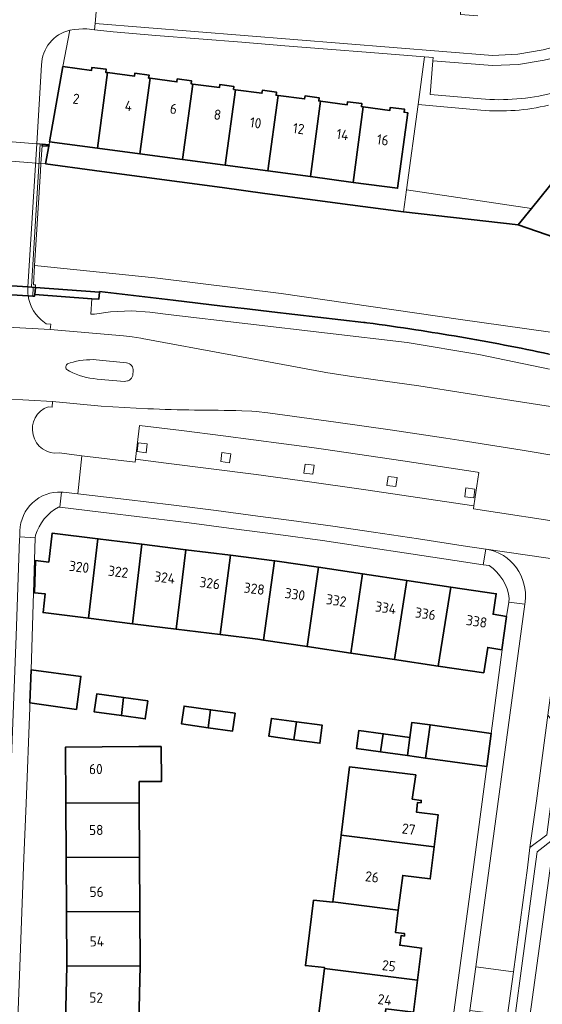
# Model space of a CAD drawing. Extents: x 150256 to 156914, y 461459 to 469481.
# Tile 605 of 656: x 154075 to 154144, y 468398 to 468528. Entities that reach past the tile are written whole.
import ezdxf
from ezdxf.enums import TextEntityAlignment as Align

# ---------------------------------------------------------------- set-up
doc = ezdxf.new("R2010")
doc.units = 0
doc.header["$LTSCALE"] = 0.75
for name, color, linetype, lineweight in [('B-RO-GK-BESCHOEIING-G', 251, 'GK-BESCHOEIING', 35), ('B-RO-GK-KADEMUUR-GV', 251, 'CONTINUOUS', 35), ('B-RO-GR-BEPLANTING_CULTUUR_BODEMBEDEKKER-GV', 251, 'CONTINUOUS', 18), ('B-RO-GR-GROENVOORZIENING-GV', 251, 'CONTINUOUS', 18), ('B-RO-IE-TERREINAFSCHEIDING_KUNSTMATIG_MUUR-GV', 251, 'CONTINUOUS', 18), ('B-RO-KW-KUNSTWERK_DEK-GV', 6, 'CONTINUOUS', 18), ('B-RO-OG-BEBOUWING-GV', 6, 'CONTINUOUS', 35), ('B-RO-OG-BEBOUWING-T18', 1, 'CONTINUOUS', 18), ('B-RO-OG-TERREIN_CULTUURSCHEIDING-GV', 251, 'CONTINUOUS', 18), ('B-RO-OG-WATER_SLOOT-GV', 251, 'CONTINUOUS', 18), ('B-RO-VH-VERHARDING_ASFALT-GV', 251, 'CONTINUOUS', 18), ('B-RO-VH-VERHARDING_BETONSTRAATSTEEN-GV', 251, 'CONTINUOUS', 18), ('B-RO-VH-VERHARDING_GRASBETONSTEEN-GV', 251, 'CONTINUOUS', 18), ('B-RO-VH-VERHARDING_TEGEL-GV', 251, 'CONTINUOUS', 18)]:
    doc.layers.add(name, color=color, linetype=linetype, lineweight=lineweight)
doc.styles.add('NLCS-ISO-M200-T18', font='NLCS-ISO.ttf', dxfattribs={"height": 360})
doc.linetypes.add('GK-BESCHOEIING', pattern='A,30,-5,[1,NLCS.SHX,S=1,R=0,X=0,Y=0],-5', length=40)

msp = doc.modelspace()

# ---------------------------------------------------------------- linework, layer by layer
at = {"layer": 'B-RO-GK-BESCHOEIING-G'}
for points in [[(154078.475, 468509.358), (154078.892, 468511.715)], [(154078.475, 468509.358), (154078.892, 468511.715)], [(154096.237, 468506.976), (154090.588, 468507.734), (154084.941, 468508.491), (154078.475, 468509.358)], [(154096.237, 468506.976), (154090.588, 468507.734), (154084.941, 468508.491), (154078.475, 468509.358)], [(154101.886, 468506.219), (154096.237, 468506.976)], [(154101.886, 468506.219), (154096.237, 468506.976)], [(154107.535, 468505.462), (154101.886, 468506.219)], [(154107.535, 468505.462), (154101.886, 468506.219)], [(154125.928, 468502.997), (154118.833, 468503.948), (154113.184, 468504.705), (154107.535, 468505.462)], [(154125.928, 468502.997), (154118.833, 468503.948), (154113.184, 468504.705), (154107.535, 468505.462)], [(154141.12, 468501.302), (154125.928, 468502.997)], [(154141.12, 468501.302), (154125.928, 468502.997)], [(154095.371, 468491.291), (154085.606, 468492.434)], [(154095.371, 468491.291), (154085.606, 468492.434)], [(154095.371, 468491.291), (154098.639, 468490.907), (154101.908, 468490.524)], [(154095.371, 468491.291), (154098.639, 468490.907), (154101.908, 468490.524)], [(154101.908, 468490.524), (154105.176, 468490.142), (154108.445, 468489.761)], [(154101.908, 468490.524), (154105.176, 468490.142), (154108.445, 468489.761)], [(154108.445, 468489.761), (154114.545, 468489.056), (154120.645, 468488.353)], [(154108.445, 468489.761), (154114.545, 468489.056), (154120.645, 468488.353)]]:
    msp.add_lwpolyline(points, dxfattribs=at)
for points in [[(154121.071, 468488.3, 0.0069349), (154120.645, 468488.353)], [(154121.071, 468488.3, 0.0069349), (154120.645, 468488.353)], [(154127.553, 468487.376, 0.0046222), (154121.071, 468488.3)], [(154127.553, 468487.376, 0.0046222), (154121.071, 468488.3)], [(154133.376, 468486.435, 0.004654), (154127.553, 468487.376)], [(154133.376, 468486.435, 0.004654), (154127.553, 468487.376)], [(154139.308, 468485.356, 0.0052366), (154133.376, 468486.435)], [(154139.308, 468485.356, 0.0052366), (154133.376, 468486.435)], [(154145.219, 468484.162, 0.0051062), (154139.308, 468485.356)], [(154145.219, 468484.162, 0.0051062), (154139.308, 468485.356)]]:
    msp.add_lwpolyline(points, format="xyb", dxfattribs=at)
at = {"layer": 'B-RO-GK-KADEMUUR-GV'}
for points in [[(154078.927, 468511.912), (154078.013, 468511.983), (154078, 468511.762), (154078.892, 468511.715)], [(154078.927, 468511.912), (154078.013, 468511.983), (154078, 468511.762), (154078.892, 468511.715)], [(154077.038, 468492.041), (154077.113, 468492.985), (154076.12, 468493.054), (154071.168, 468493.397), (154069.68, 468493.5), (154069.172, 468493.535), (154069.104, 468492.537), (154069.09, 468492.307), (154069.354, 468492.292), (154070.953, 468492.199), (154076.158, 468491.897), (154076.762, 468491.851), (154077.021, 468491.832)], [(154077.038, 468492.041), (154077.113, 468492.985), (154076.12, 468493.054), (154071.168, 468493.397), (154069.68, 468493.5), (154069.172, 468493.535), (154069.104, 468492.537), (154069.09, 468492.307), (154069.354, 468492.292), (154070.953, 468492.199), (154076.158, 468491.897), (154076.762, 468491.851), (154077.021, 468491.832)], [(154084.584, 468491.487), (154085.525, 468491.418), (154085.601, 468492.37), (154077.113, 468492.985), (154077.038, 468492.041)], [(154084.584, 468491.487), (154085.525, 468491.418), (154085.601, 468492.37), (154077.113, 468492.985), (154077.038, 468492.041)]]:
    msp.add_lwpolyline(points, close=True, dxfattribs=at)
at = {"layer": 'B-RO-GR-BEPLANTING_CULTUUR_BODEMBEDEKKER-GV'}
msp.add_lwpolyline([(154077.942, 468522.483), (154077.297, 468512.039), (154077.747, 468512.004), (154078.013, 468511.983), (154078.927, 468511.912), (154078.998, 468512.312), (154080.76, 468522.257), (154081.679, 468527.09)], dxfattribs=at)
msp.add_lwpolyline([(154081.679, 468527.09, 0.3422845), (154077.942, 468522.483)], format="xyb", dxfattribs=at)
at = {"layer": 'B-RO-GR-GROENVOORZIENING-GV'}
for points in [[(154090.766, 468472.407), (154090.605, 468471.218), (154091.794, 468471.056), (154091.955, 468472.245)], [(154090.766, 468472.407), (154090.605, 468471.218), (154091.794, 468471.056), (154091.955, 468472.245)], [(154101.846, 468471.107), (154101.685, 468469.918), (154102.874, 468469.756), (154103.035, 468470.945)], [(154101.846, 468471.107), (154101.685, 468469.918), (154102.874, 468469.756), (154103.035, 468470.945)], [(154112.876, 468469.568), (154112.714, 468468.379), (154113.903, 468468.217), (154114.065, 468469.406)], [(154112.876, 468469.568), (154112.714, 468468.379), (154113.903, 468468.217), (154114.065, 468469.406)], [(154123.887, 468467.934), (154123.725, 468466.744), (154124.914, 468466.583), (154125.076, 468467.772)], [(154123.887, 468467.934), (154123.725, 468466.744), (154124.914, 468466.583), (154125.076, 468467.772)], [(154134.206, 468466.43), (154134.044, 468465.241), (154135.233, 468465.079), (154135.395, 468466.268)], [(154134.206, 468466.43), (154134.044, 468465.241), (154135.233, 468465.079), (154135.395, 468466.268)]]:
    msp.add_lwpolyline(points, close=True, dxfattribs=at)
at = {"layer": 'B-RO-IE-TERREINAFSCHEIDING_KUNSTMATIG_MUUR-GV'}
msp.add_lwpolyline([(154077.021, 468491.832), (154077.038, 468492.041), (154077.113, 468492.985), (154077.14, 468493.324), (154076.864, 468493.344), (154077.021, 468495.894), (154077.275, 468500), (154077.796, 468508.416), (154077.856, 468509.407), (154078, 468511.762), (154078.013, 468511.983), (154077.747, 468512.004), (154076.618, 468493.054), (154076.834, 468493.021), (154076.762, 468491.851)], close=True, dxfattribs=at)
msp.add_lwpolyline([(154077.021, 468491.832), (154077.038, 468492.041), (154077.113, 468492.985), (154077.14, 468493.324), (154076.864, 468493.344), (154077.021, 468495.894), (154077.275, 468500), (154077.796, 468508.416), (154077.856, 468509.407), (154078, 468511.762), (154078.013, 468511.983), (154077.747, 468512.004), (154076.618, 468493.054), (154076.834, 468493.021), (154076.762, 468491.851)], close=True, dxfattribs=at)
at = {"layer": 'B-RO-KW-KUNSTWERK_DEK-GV'}
msp.add_lwpolyline([(154070.953, 468492.199), (154076.158, 468491.897), (154076.762, 468491.851), (154077.021, 468491.832), (154077.038, 468492.041), (154077.113, 468492.985), (154077.14, 468493.324), (154076.864, 468493.344), (154077.021, 468495.894), (154077.275, 468500), (154077.796, 468508.416), (154077.856, 468509.407), (154078, 468511.762), (154078.013, 468511.983), (154077.747, 468512.004), (154077.297, 468512.039), (154072.343, 468512.428)], dxfattribs=at)
msp.add_lwpolyline([(154070.953, 468492.199), (154076.158, 468491.897), (154076.762, 468491.851), (154077.021, 468491.832), (154077.038, 468492.041), (154077.113, 468492.985), (154077.14, 468493.324), (154076.864, 468493.344), (154077.021, 468495.894), (154077.275, 468500), (154077.796, 468508.416), (154077.856, 468509.407), (154078, 468511.762), (154078.013, 468511.983), (154077.747, 468512.004), (154077.297, 468512.039), (154072.343, 468512.428)], dxfattribs=at)
at = {"layer": 'B-RO-OG-BEBOUWING-GV'}
for points in [[(154086.687, 468521.471), (154086.455, 468521.502), (154086.505, 468521.903), (154084.623, 468522.152), (154084.572, 468521.754), (154080.76, 468522.257), (154078.998, 468512.312), (154085.341, 468511.462)], [(154090.988, 468510.706), (154092.336, 468520.714), (154092.133, 468520.741), (154092.183, 468521.147), (154090.298, 468521.394), (154090.25, 468520.993), (154086.687, 468521.471), (154085.341, 468511.462)], [(154096.637, 468509.949), (154097.985, 468519.957), (154097.762, 468519.987), (154097.815, 468520.381), (154095.929, 468520.64), (154095.879, 468520.239), (154092.336, 468520.714), (154090.988, 468510.706)], [(154097.985, 468519.957), (154096.637, 468509.949), (154102.286, 468509.192), (154103.634, 468519.2), (154103.39, 468519.233), (154103.447, 468519.625), (154101.564, 468519.881), (154101.507, 468519.485)], [(154103.634, 468519.2), (154102.286, 468509.192), (154107.936, 468508.435), (154109.284, 468518.443), (154109.039, 468518.476), (154109.097, 468518.867), (154107.213, 468519.124), (154107.156, 468518.728)], [(154113.585, 468507.678), (154114.933, 468517.686), (154114.687, 468517.719), (154114.753, 468518.117), (154112.866, 468518.369), (154112.804, 468517.971), (154109.284, 468518.443), (154107.936, 468508.435)], [(154120.582, 468516.928), (154120.345, 468516.96), (154120.407, 468517.359), (154118.515, 468517.608), (154118.453, 468517.214), (154114.933, 468517.686), (154113.585, 468507.678), (154119.234, 468506.921)], [(154142.876, 468503.472), (154141.12, 468501.302), (154144.832, 468500), (154150.982, 468497.843), (154159.114, 468496.267), (154160.439, 468500), (154163.677, 468509.127), (154163.27, 468509.269), (154163.253, 468509.218), (154157.744, 468511.033), (154158.368, 468512.222), (154158.601, 468512.155), (154159.145, 468513.218), (154154.075, 468517.315)], [(154120.582, 468516.928), (154119.234, 468506.921), (154125.14, 468506.13), (154126.489, 468516.137), (154125.994, 468516.203), (154126.058, 468516.604), (154124.173, 468516.855), (154124.111, 468516.456)], [(154084.174, 468449.136), (154085.398, 468459.665), (154079.345, 468460.418), (154078.899, 468456.572), (154077.126, 468456.774), (154077, 468452.518), (154078.421, 468452.358), (154078.142, 468449.887)], [(154084.174, 468449.136), (154085.398, 468459.665), (154079.345, 468460.418), (154078.899, 468456.572), (154077.126, 468456.774), (154077, 468452.518), (154078.421, 468452.358), (154078.142, 468449.887)], [(154091.253, 468458.936), (154085.398, 468459.665), (154084.174, 468449.136), (154089.989, 468448.412)], [(154091.253, 468458.936), (154085.398, 468459.665), (154084.174, 468449.136), (154089.989, 468448.412)], [(154095.792, 468447.689), (154097.086, 468458.21), (154091.253, 468458.936), (154089.989, 468448.412)], [(154095.792, 468447.689), (154097.086, 468458.21), (154091.253, 468458.936), (154089.989, 468448.412)], [(154097.086, 468458.21), (154095.792, 468447.689), (154101.619, 468446.963), (154102.973, 468457.478)], [(154097.086, 468458.21), (154095.792, 468447.689), (154101.619, 468446.963), (154102.973, 468457.478)], [(154102.973, 468457.478), (154101.619, 468446.963), (154106.598, 468446.343), (154107.351, 468446.231), (154108.827, 468456.749)], [(154102.973, 468457.478), (154101.619, 468446.963), (154106.598, 468446.343), (154107.351, 468446.231), (154108.827, 468456.749)], [(154114.653, 468455.889), (154109.183, 468456.705), (154108.827, 468456.749), (154107.351, 468446.231), (154113.147, 468445.372)], [(154114.653, 468455.889), (154109.183, 468456.705), (154108.827, 468456.749), (154107.351, 468446.231), (154113.147, 468445.372)], [(154114.653, 468455.889), (154113.147, 468445.372), (154118.945, 468444.512), (154120.499, 468455.017)], [(154114.653, 468455.889), (154113.147, 468445.372), (154118.945, 468444.512), (154120.499, 468455.017)], [(154124.742, 468443.652), (154126.344, 468454.144), (154120.499, 468455.017), (154118.945, 468444.512)], [(154124.742, 468443.652), (154126.344, 468454.144), (154120.499, 468455.017), (154118.945, 468444.512)], [(154126.344, 468454.144), (154124.742, 468443.652), (154130.538, 468442.793), (154132.178, 468453.274)], [(154126.344, 468454.144), (154124.742, 468443.652), (154130.538, 468442.793), (154132.178, 468453.274)], [(154139.597, 468449.376), (154137.789, 468449.659), (154138.222, 468452.372), (154132.178, 468453.274), (154130.538, 468442.793), (154136.553, 468441.901), (154137.092, 468445.26), (154138.973, 468444.957)], [(154139.597, 468449.376), (154137.789, 468449.659), (154138.222, 468452.372), (154132.178, 468453.274), (154130.538, 468442.793), (154136.553, 468441.901), (154137.092, 468445.26), (154138.973, 468444.957)], [(154076.547, 468442.305), (154076.399, 468437.918), (154082.551, 468437.052), (154083.146, 468441.414)], [(154076.547, 468442.305), (154076.399, 468437.918), (154082.551, 468437.052), (154083.146, 468441.414)], [(154088.526, 468436.228), (154088.812, 468438.612), (154085.248, 468439.101), (154084.922, 468436.723)], [(154088.526, 468436.228), (154088.812, 468438.612), (154085.248, 468439.101), (154084.922, 468436.723)], [(154088.812, 468438.612), (154088.526, 468436.228), (154091.69, 468435.794), (154092.016, 468438.172)], [(154088.812, 468438.612), (154088.526, 468436.228), (154091.69, 468435.794), (154092.016, 468438.172)], [(154100.029, 468434.62), (154100.335, 468437.001), (154096.826, 468437.495), (154096.491, 468435.118)], [(154100.029, 468434.62), (154100.335, 468437.001), (154096.826, 468437.495), (154096.491, 468435.118)], [(154100.335, 468437.001), (154100.029, 468434.62), (154103.259, 468434.165), (154103.594, 468436.542)], [(154100.335, 468437.001), (154100.029, 468434.62), (154103.259, 468434.165), (154103.594, 468436.542)], [(154111.721, 468435.41), (154108.408, 468435.862), (154108.083, 468433.484), (154111.38, 468433.034)], [(154111.721, 468435.41), (154108.408, 468435.862), (154108.083, 468433.484), (154111.38, 468433.034)], [(154111.38, 468433.034), (154114.835, 468432.562), (154115.16, 468434.94), (154111.721, 468435.41)], [(154111.38, 468433.034), (154114.835, 468432.562), (154115.16, 468434.94), (154111.721, 468435.41)], [(154126.431, 468430.953), (154128.844, 468430.6), (154129.447, 468434.983), (154127.03, 468435.316), (154126.757, 468433.331)], [(154126.431, 468430.953), (154128.844, 468430.6), (154129.447, 468434.983), (154127.03, 468435.316), (154126.757, 468433.331)], [(154136.981, 468429.467), (154137.558, 468433.856), (154129.447, 468434.983), (154128.844, 468430.6)], [(154136.981, 468429.467), (154137.558, 468433.856), (154129.447, 468434.983), (154128.844, 468430.6)], [(154122.877, 468431.44), (154123.239, 468433.813), (154120.011, 468434.256), (154119.685, 468431.878)], [(154122.877, 468431.44), (154123.239, 468433.813), (154120.011, 468434.256), (154119.685, 468431.878)], [(154122.877, 468431.44), (154126.431, 468430.953), (154126.757, 468433.331), (154123.239, 468433.813)], [(154122.877, 468431.44), (154126.431, 468430.953), (154126.757, 468433.331), (154123.239, 468433.813)], [(154090.897, 468424.65), (154090.881, 468427.473), (154093.824, 468427.492), (154093.794, 468432.126), (154090.854, 468432.111), (154081.119, 468432.061), (154081.162, 468424.613)], [(154090.897, 468424.65), (154090.881, 468427.473), (154093.824, 468427.492), (154093.794, 468432.126), (154090.854, 468432.111), (154081.119, 468432.061), (154081.162, 468424.613)], [(154117.649, 468420.392), (154129.999, 468418.814), (154130.53, 468423.062), (154127.625, 468423.442), (154127.798, 468424.729), (154128.244, 468424.669), (154128.282, 468424.994), (154127.085, 468425.153), (154127.535, 468428.368), (154118.777, 468429.456)], [(154117.649, 468420.392), (154129.999, 468418.814), (154130.53, 468423.062), (154127.625, 468423.442), (154127.798, 468424.729), (154128.244, 468424.669), (154128.282, 468424.994), (154127.085, 468425.153), (154127.535, 468428.368), (154118.777, 468429.456)], [(154081.204, 468417.413), (154090.939, 468417.451), (154090.897, 468424.65), (154081.162, 468424.613)], [(154081.204, 468417.413), (154090.939, 468417.451), (154090.897, 468424.65), (154081.162, 468424.613)], [(154117.649, 468420.392), (154116.549, 468411.561), (154125.233, 468410.448), (154125.811, 468415.032), (154129.469, 468414.57), (154129.999, 468418.814)], [(154117.649, 468420.392), (154116.549, 468411.561), (154125.233, 468410.448), (154125.811, 468415.032), (154129.469, 468414.57), (154129.999, 468418.814)], [(154081.246, 468410.205), (154090.981, 468410.261), (154090.939, 468417.451), (154081.204, 468417.413)], [(154081.246, 468410.205), (154090.981, 468410.261), (154090.939, 468417.451), (154081.204, 468417.413)], [(154115.449, 468402.718), (154127.785, 468401.156), (154128.312, 468405.404), (154125.422, 468405.774), (154125.59, 468407.062), (154126.036, 468407.003), (154126.073, 468407.331), (154124.859, 468407.487), (154125.233, 468410.448), (154116.549, 468411.561), (154116.541, 468411.497), (154114.011, 468411.745), (154112.928, 468403.097), (154115.462, 468402.824)], [(154115.449, 468402.718), (154127.785, 468401.156), (154128.312, 468405.404), (154125.422, 468405.774), (154125.59, 468407.062), (154126.036, 468407.003), (154126.073, 468407.331), (154124.859, 468407.487), (154125.233, 468410.448), (154116.549, 468411.561), (154116.541, 468411.497), (154114.011, 468411.745), (154112.928, 468403.097), (154115.462, 468402.824)], [(154090.981, 468410.261), (154081.246, 468410.205), (154081.286, 468403.003), (154091.023, 468403.062)], [(154090.981, 468410.261), (154081.246, 468410.205), (154081.286, 468403.003), (154091.023, 468403.062)], [(154090.832, 468395.564), (154091.023, 468403.062), (154081.286, 468403.003), (154081.099, 468395.711)], [(154090.832, 468395.564), (154091.023, 468403.062), (154081.286, 468403.003), (154081.099, 468395.711)], [(154114.349, 468393.887), (154123.027, 468392.784), (154123.597, 468397.369), (154127.258, 468396.913), (154127.785, 468401.156), (154115.449, 468402.718)], [(154114.349, 468393.887), (154123.027, 468392.784), (154123.597, 468397.369), (154127.258, 468396.913), (154127.785, 468401.156), (154115.449, 468402.718)]]:
    msp.add_lwpolyline(points, close=True, dxfattribs=at)
at = {"layer": 'B-RO-OG-TERREIN_CULTUURSCHEIDING-GV'}
for points in [[(154127.846, 468517.225), (154126.323, 468505.927), (154142.876, 468503.472), (154154.075, 468517.315), (154153.923, 468518.546)], [(154136.193, 468516.494), (154127.846, 468517.225)], [(154145.294, 468482.163), (154135.895, 468484.12), (154126.422, 468485.68), (154094.743, 468489.406), (154092.3, 468489.729), (154089.845, 468489.869), (154087.064, 468489.769), (154084.942, 468489.454), (154084.478, 468489.455), (154084.584, 468491.487), (154077.038, 468492.041), (154077.021, 468491.832), (154076.762, 468491.851), (154076.158, 468491.897)], [(154145.294, 468482.163), (154135.895, 468484.12), (154126.422, 468485.68), (154094.743, 468489.406), (154092.3, 468489.729), (154089.845, 468489.869), (154087.064, 468489.769), (154084.942, 468489.454), (154084.478, 468489.455), (154084.584, 468491.487), (154077.038, 468492.041), (154077.021, 468491.832), (154076.762, 468491.851), (154076.158, 468491.897)], [(154078.33, 468488.361), (154078.566, 468488.165), (154079.17, 468488.121), (154079.087, 468487.404), (154088.822, 468486.587), (154089.955, 468486.433), (154091.084, 468486.258), (154091.258, 468486.228), (154103.25, 468484.005), (154115.417, 468481.758), (154115.608, 468481.724), (154118.743, 468481.233), (154121.887, 468480.797), (154127.947, 468479.925), (154134.113, 468478.987), (154140.275, 468478.02), (154145.416, 468477.189), (154147.567, 468476.833)], [(154078.33, 468488.361), (154078.566, 468488.165), (154079.17, 468488.121), (154079.087, 468487.404), (154088.822, 468486.587), (154089.955, 468486.433), (154091.084, 468486.258), (154091.258, 468486.228), (154103.25, 468484.005), (154115.417, 468481.758), (154115.608, 468481.724), (154118.743, 468481.233), (154121.887, 468480.797), (154127.947, 468479.925), (154134.113, 468478.987), (154140.275, 468478.02), (154145.416, 468477.189), (154147.567, 468476.833)], [(154079.397, 468477.884), (154079.344, 468477.127), (154078.807, 468477.172)], [(154079.397, 468477.884), (154079.344, 468477.127), (154078.807, 468477.172)], [(154092.014, 468476.91), (154088.921, 468477.057), (154085.831, 468477.258), (154079.397, 468477.884)], [(154092.014, 468476.91), (154088.921, 468477.057), (154085.831, 468477.258), (154079.397, 468477.884)], [(154173.743, 468465.131), (154173.225, 468465.233), (154173.349, 468465.981), (154166.262, 468467.253), (154160.099, 468468.328), (154153.933, 468469.379), (154149.062, 468470.19), (154146.656, 468470.582), (154141.653, 468471.398), (154134.4, 468472.562), (154131.516, 468473.012), (154124.171, 468474.108), (154116.956, 468475.138), (154107.955, 468476.361), (154106.394, 468476.538), (154105.794, 468476.583), (154104.481, 468476.646)], [(154173.743, 468465.131), (154173.225, 468465.233), (154173.349, 468465.981), (154166.262, 468467.253), (154160.099, 468468.328), (154153.933, 468469.379), (154149.062, 468470.19), (154146.656, 468470.582), (154141.653, 468471.398), (154134.4, 468472.562), (154131.516, 468473.012), (154124.171, 468474.108), (154116.956, 468475.138), (154107.955, 468476.361), (154106.394, 468476.538), (154105.794, 468476.583), (154104.481, 468476.646)], [(154080.257, 468471.048), (154083.265, 468470.678), (154090.336, 468469.808), (154090.386, 468470.236), (154090.904, 468474.695), (154096.469, 468474.011), (154102.031, 468473.307), (154110.035, 468472.265), (154113.749, 468471.761), (154115.329, 468471.534), (154125.825, 468469.981), (154130.785, 468469.241), (154135.745, 468468.495), (154135.929, 468468.464), (154135.249, 468464.022), (154135.187, 468463.62), (154148.507, 468461.61)], [(154080.257, 468471.048), (154083.265, 468470.678), (154090.336, 468469.808), (154090.386, 468470.236), (154090.904, 468474.695), (154096.469, 468474.011), (154102.031, 468473.307), (154110.035, 468472.265), (154113.749, 468471.761), (154115.329, 468471.534), (154125.825, 468469.981), (154130.785, 468469.241), (154135.745, 468468.495), (154135.929, 468468.464), (154135.249, 468464.022), (154135.187, 468463.62), (154148.507, 468461.61)], [(154144.91, 468420.439), (154142.682, 468418.727), (154142.355, 468416.052), (154140.498, 468402.253), (154139.724, 468396.502), (154137.994, 468383.646), (154139.674, 468381.507), (154138.074, 468369.428), (154135.845, 468367.791), (154134.959, 468361.342), (154134.671, 468359.261), (154134.364, 468357.202), (154133.58, 468352.404), (154132.594, 468346.83), (154132.478, 468346.219), (154132.358, 468345.614), (154133.893, 468343.313)], [(154144.91, 468420.439), (154142.682, 468418.727), (154142.355, 468416.052), (154140.498, 468402.253), (154139.724, 468396.502), (154137.994, 468383.646), (154139.674, 468381.507), (154138.074, 468369.428), (154135.845, 468367.791), (154134.959, 468361.342), (154134.671, 468359.261), (154134.364, 468357.202), (154133.58, 468352.404), (154132.594, 468346.83), (154132.478, 468346.219), (154132.358, 468345.614), (154133.893, 468343.313)], [(154131.948, 468330.28), (154132.386, 468332.137), (154133.599, 468337.674), (154134.734, 468343.227), (154134.827, 468343.715), (154133.419, 468345.825), (154133.46, 468346.028), (154133.578, 468346.65), (154134.566, 468352.236), (154135.352, 468357.048), (154135.661, 468359.119), (154135.95, 468361.205), (154136.778, 468367.236), (154138.903, 468368.796), (154140.69, 468381.832), (154139.041, 468383.931), (154143.347, 468415.925), (154143.624, 468418.19), (154145.847, 468419.898)], [(154131.948, 468330.28), (154132.386, 468332.137), (154133.599, 468337.674), (154134.734, 468343.227), (154134.827, 468343.715), (154133.419, 468345.825), (154133.46, 468346.028), (154133.578, 468346.65), (154134.566, 468352.236), (154135.352, 468357.048), (154135.661, 468359.119), (154135.95, 468361.205), (154136.778, 468367.236), (154138.903, 468368.796), (154140.69, 468381.832), (154139.041, 468383.931), (154143.347, 468415.925), (154143.624, 468418.19), (154145.847, 468419.898)]]:
    msp.add_lwpolyline(points, dxfattribs=at)
for points in [[(154145.159, 468517.158, -0.0809745), (154136.193, 468516.494)], [(154076.158, 468491.897, 0.2087026), (154078.33, 468488.361)], [(154076.158, 468491.897, 0.2087026), (154078.33, 468488.361)], [(154078.807, 468477.172, 0.8912362), (154080.257, 468471.048)], [(154078.807, 468477.172, 0.8912362), (154080.257, 468471.048)], [(154098.223, 468476.724, -0.0045104), (154092.014, 468476.91)], [(154098.223, 468476.724, -0.0045104), (154092.014, 468476.91)], [(154104.481, 468476.646, 0.0044736), (154098.223, 468476.724)], [(154104.481, 468476.646, 0.0044736), (154098.223, 468476.724)]]:
    msp.add_lwpolyline(points, format="xyb", dxfattribs=at)
msp.add_lwpolyline([(154148.53, 468454.547), (154146.087, 468436.581), (154147.755, 468434.381), (154145.847, 468419.898), (154143.624, 468418.19), (154143.347, 468415.925), (154139.041, 468383.931), (154140.69, 468381.832), (154150.581, 468453.969), (154149.834, 468454.101), (154149.869, 468454.294)], close=True, dxfattribs=at)
msp.add_lwpolyline([(154148.53, 468454.547), (154146.087, 468436.581), (154147.755, 468434.381), (154145.847, 468419.898), (154143.624, 468418.19), (154143.347, 468415.925), (154139.041, 468383.931), (154140.69, 468381.832), (154150.581, 468453.969), (154149.834, 468454.101), (154149.869, 468454.294)], close=True, dxfattribs=at)
at = {"layer": 'B-RO-OG-WATER_SLOOT-GV'}
for points in [[(154078.892, 468511.715), (154078, 468511.762), (154077.856, 468509.407), (154078.475, 468509.358)], [(154078.892, 468511.715), (154078, 468511.762), (154077.856, 468509.407), (154078.475, 468509.358)], [(154141.12, 468501.302), (154142.876, 468503.472), (154126.323, 468505.927), (154125.928, 468502.997)], [(154141.12, 468501.302), (154142.876, 468503.472), (154126.323, 468505.927), (154125.928, 468502.997)]]:
    msp.add_lwpolyline(points, close=True, dxfattribs=at)
for points in [[(154144.832, 468500), (154141.12, 468501.302), (154125.928, 468502.997), (154118.833, 468503.948), (154113.184, 468504.705), (154107.535, 468505.462), (154101.886, 468506.219), (154096.237, 468506.976), (154090.588, 468507.734), (154084.941, 468508.491), (154078.475, 468509.358), (154077.856, 468509.407), (154070.414, 468509.994)], [(154071.168, 468493.397), (154076.12, 468493.054), (154077.113, 468492.985), (154077.14, 468493.324), (154076.864, 468493.344), (154077.021, 468495.894), (154092.957, 468494.247), (154109.711, 468492.189), (154133.47, 468488.757), (154150.774, 468486.287)], [(154145.219, 468484.162), (154157.47, 468481.362), (154155.168, 468482.717), (154154.207, 468484.365), (154150.774, 468486.287), (154133.47, 468488.757), (154109.711, 468492.189), (154092.957, 468494.247), (154077.021, 468495.894), (154076.864, 468493.344), (154077.14, 468493.324), (154077.113, 468492.985), (154085.601, 468492.37), (154085.607, 468492.434), (154095.371, 468491.291), (154098.639, 468490.907), (154101.908, 468490.524), (154105.176, 468490.142), (154108.445, 468489.761), (154114.545, 468489.056), (154120.645, 468488.353)], [(154145.219, 468484.162), (154157.47, 468481.362), (154155.168, 468482.717), (154154.207, 468484.365), (154150.774, 468486.287), (154133.47, 468488.757), (154109.711, 468492.189), (154092.957, 468494.247), (154077.021, 468495.894), (154076.864, 468493.344), (154077.14, 468493.324), (154077.113, 468492.985), (154085.601, 468492.37), (154085.607, 468492.434), (154095.371, 468491.291), (154098.639, 468490.907), (154101.908, 468490.524), (154105.176, 468490.142), (154108.445, 468489.761), (154114.545, 468489.056), (154120.645, 468488.353)], [(154085.601, 468492.37), (154085.525, 468491.418), (154084.584, 468491.487), (154084.478, 468489.455), (154084.942, 468489.454), (154087.064, 468489.769), (154089.845, 468489.869), (154092.3, 468489.729), (154094.743, 468489.406), (154126.422, 468485.68), (154135.895, 468484.12), (154145.294, 468482.163)], [(154085.601, 468492.37), (154085.525, 468491.418), (154084.584, 468491.487), (154084.478, 468489.455), (154084.942, 468489.454), (154087.064, 468489.769), (154089.845, 468489.869), (154092.3, 468489.729), (154094.743, 468489.406), (154126.422, 468485.68), (154135.895, 468484.12), (154145.294, 468482.163)], [(154121.071, 468488.3), (154120.645, 468488.353), (154114.545, 468489.056), (154108.445, 468489.761), (154105.176, 468490.142), (154101.908, 468490.524), (154098.639, 468490.907), (154095.371, 468491.291), (154085.607, 468492.434), (154085.601, 468492.37)], [(154121.071, 468488.3), (154120.645, 468488.353), (154114.545, 468489.056), (154108.445, 468489.761), (154105.176, 468490.142), (154101.908, 468490.524), (154098.639, 468490.907), (154095.371, 468491.291), (154085.607, 468492.434), (154085.601, 468492.37)], [(154120.645, 468488.353), (154121.071, 468488.3)], [(154120.645, 468488.353), (154121.071, 468488.3)], [(154140.967, 468354.03), (154141.87, 468360.548), (154141.917, 468360.887), (154141.826, 468360.554), (154141.872, 468360.893), (154154.503, 468453.278), (154150.581, 468453.969), (154140.69, 468381.832), (154138.903, 468368.796), (154137.832, 468360.985), (154137.163, 468356.761), (154136.434, 468352.546), (154135.618, 468347.88), (154134.827, 468343.715)], [(154140.967, 468354.03), (154141.87, 468360.548), (154141.917, 468360.887), (154141.826, 468360.554), (154141.872, 468360.893), (154154.503, 468453.278), (154150.581, 468453.969), (154140.69, 468381.832), (154138.903, 468368.796), (154137.832, 468360.985), (154137.163, 468356.761), (154136.434, 468352.546), (154135.618, 468347.88), (154134.827, 468343.715)]]:
    msp.add_lwpolyline(points, dxfattribs=at)
for points in [[(154127.553, 468487.376, 0.0046222), (154121.071, 468488.3)], [(154121.071, 468488.3, -0.0046222), (154127.553, 468487.376)], [(154127.553, 468487.376, 0.0046222), (154121.071, 468488.3)], [(154121.071, 468488.3, -0.0046222), (154127.553, 468487.376)], [(154133.376, 468486.435, 0.004654), (154127.553, 468487.376)], [(154127.553, 468487.376, -0.004654), (154133.376, 468486.435)], [(154133.376, 468486.435, 0.004654), (154127.553, 468487.376)], [(154127.553, 468487.376, -0.004654), (154133.376, 468486.435)], [(154139.308, 468485.356, 0.0052366), (154133.376, 468486.435)], [(154133.376, 468486.435, -0.0052366), (154139.308, 468485.356)], [(154139.308, 468485.356, 0.0052366), (154133.376, 468486.435)], [(154133.376, 468486.435, -0.0052366), (154139.308, 468485.356)], [(154145.219, 468484.162, 0.0051062), (154139.308, 468485.356)], [(154139.308, 468485.356, -0.0051062), (154145.219, 468484.162)], [(154145.219, 468484.162, 0.0051062), (154139.308, 468485.356)], [(154139.308, 468485.356, -0.0051062), (154145.219, 468484.162)]]:
    msp.add_lwpolyline(points, format="xyb", dxfattribs=at)
at = {"layer": 'B-RO-VH-VERHARDING_ASFALT-GV'}
for points in [[(154145.416, 468477.189), (154140.275, 468478.02), (154134.113, 468478.987), (154127.947, 468479.925), (154121.887, 468480.797), (154118.743, 468481.233), (154115.608, 468481.724), (154115.417, 468481.758), (154103.25, 468484.005), (154091.258, 468486.228), (154091.084, 468486.258), (154089.955, 468486.433), (154088.822, 468486.587), (154079.087, 468487.404), (154073.46, 468487.725), (154067.087, 468488.085), (154059.06, 468488.245), (154059.052, 468488.245)], [(154145.416, 468477.189), (154140.275, 468478.02), (154134.113, 468478.987), (154127.947, 468479.925), (154121.887, 468480.797), (154118.743, 468481.233), (154115.608, 468481.724), (154115.417, 468481.758), (154103.25, 468484.005), (154091.258, 468486.228), (154091.084, 468486.258), (154089.955, 468486.433), (154088.822, 468486.587), (154079.087, 468487.404), (154073.46, 468487.725), (154067.087, 468488.085), (154059.06, 468488.245), (154059.052, 468488.245)], [(154085.199, 468483.399), (154089.2, 468482.984)], [(154085.199, 468483.399), (154089.2, 468482.984)], [(154081.649, 468481.875), (154081.409, 468482.002)], [(154081.649, 468481.875), (154081.409, 468482.002)], [(154081.501, 468482.906), (154081.715, 468482.977)], [(154081.501, 468482.906), (154081.715, 468482.977)], [(154090.086, 468481.897), (154090.052, 468481.429)], [(154090.086, 468481.897), (154090.052, 468481.429)], [(154088.927, 468480.539), (154085.303, 468480.846)], [(154088.927, 468480.539), (154085.303, 468480.846)], [(154036.18, 468479.402), (154043.225, 468479.362), (154058.893, 468478.845), (154061.009, 468478.767), (154065.864, 468478.622), (154073.096, 468478.227), (154079.397, 468477.884), (154085.831, 468477.258), (154088.921, 468477.057), (154092.014, 468476.91)], [(154036.18, 468479.402), (154043.225, 468479.362), (154058.893, 468478.845), (154061.009, 468478.767), (154065.864, 468478.622), (154073.096, 468478.227), (154079.397, 468477.884), (154085.831, 468477.258), (154088.921, 468477.057), (154092.014, 468476.91)], [(154104.481, 468476.646), (154105.794, 468476.583), (154106.394, 468476.538), (154107.955, 468476.361), (154116.956, 468475.138), (154124.171, 468474.108), (154131.516, 468473.012), (154134.4, 468472.562), (154141.653, 468471.398), (154146.656, 468470.582)], [(154104.481, 468476.646), (154105.794, 468476.583), (154106.394, 468476.538), (154107.955, 468476.361), (154116.956, 468475.138), (154124.171, 468474.108), (154131.516, 468473.012), (154134.4, 468472.562), (154141.653, 468471.398), (154146.656, 468470.582)]]:
    msp.add_lwpolyline(points, dxfattribs=at)
for points in [[(154081.715, 468482.977, -0.0912567), (154085.199, 468483.399)], [(154081.715, 468482.977, -0.0912567), (154085.199, 468483.399)], [(154081.409, 468482.002, -0.6769596), (154081.501, 468482.906)], [(154081.409, 468482.002, -0.6769596), (154081.501, 468482.906)], [(154085.303, 468480.846, -0.0949845), (154081.649, 468481.875)], [(154085.303, 468480.846, -0.0949845), (154081.649, 468481.875)], [(154089.2, 468482.984, -0.4140784), (154090.086, 468481.897)], [(154089.2, 468482.984, -0.4140784), (154090.086, 468481.897)], [(154089.313, 468480.586, -0.0854866), (154088.927, 468480.539)], [(154089.313, 468480.586, -0.0854866), (154088.927, 468480.539)], [(154089.663, 468480.77, -0.0972908), (154089.313, 468480.586)], [(154089.663, 468480.77, -0.0972908), (154089.313, 468480.586)], [(154089.919, 468481.063, -0.0964694), (154089.663, 468480.77)], [(154089.919, 468481.063, -0.0964694), (154089.663, 468480.77)], [(154090.052, 468481.429, -0.0949985), (154089.919, 468481.063)], [(154090.052, 468481.429, -0.0949985), (154089.919, 468481.063)], [(154092.014, 468476.91, 0.0045104), (154098.223, 468476.724)], [(154092.014, 468476.91, 0.0045104), (154098.223, 468476.724)], [(154098.223, 468476.724, -0.0044736), (154104.481, 468476.646)], [(154098.223, 468476.724, -0.0044736), (154104.481, 468476.646)]]:
    msp.add_lwpolyline(points, format="xyb", dxfattribs=at)
at = {"layer": 'B-RO-VH-VERHARDING_BETONSTRAATSTEEN-GV'}
for points in [[(154081.679, 468527.09), (154082.269, 468527.187), (154082.864, 468527.248), (154083.394, 468527.269), (154083.925, 468527.257), (154084.958, 468527.146), (154085.029, 468527.978), (154085.49, 468533.175)], [(154135.772, 468528.985), (154133.459, 468529.177), (154133.478, 468529.574), (154113.22, 468531.271), (154086.771, 468533.347), (154085.515, 468533.48), (154085.49, 468533.175), (154085.029, 468527.978), (154137.731, 468523.742), (154141.096, 468523.907), (154144.416, 468524.471), (154147.309, 468525.254), (154149.922, 468525.587), (154150.727, 468525.631), (154150.337, 468532.663)], [(154085.029, 468527.978), (154084.958, 468527.146), (154087.413, 468526.865), (154093.103, 468526.407), (154098.792, 468525.949), (154104.481, 468525.491), (154110.172, 468525.033), (154115.861, 468524.575), (154121.55, 468524.117), (154128.698, 468523.542), (154129.84, 468523.45), (154129.807, 468523.04), (154137.714, 468522.409), (154141.158, 468522.56), (154144.558, 468523.134), (154147.207, 468523.751), (154150.278, 468524.262), (154153.38, 468524.516), (154159.041, 468524.738), (154159.02, 468525.06)], [(154159.907, 468526.139), (154150.727, 468525.631), (154149.922, 468525.587), (154147.309, 468525.254), (154144.416, 468524.471), (154141.096, 468523.907), (154137.731, 468523.742), (154085.029, 468527.978)], [(154072.924, 468521.775), (154072.343, 468512.428), (154077.297, 468512.039), (154077.942, 468522.483)], [(154136.196, 468517.981), (154129.444, 468518.55), (154129.807, 468523.04), (154129.84, 468523.45), (154128.698, 468523.542), (154127.846, 468517.225), (154136.193, 468516.494)], [(154076.113, 468492.948), (154076.12, 468493.054), (154077.297, 468512.039), (154072.343, 468512.428), (154071.168, 468493.397), (154071.15, 468493.099)], [(154076.113, 468492.948), (154076.12, 468493.054), (154077.297, 468512.039), (154072.343, 468512.428), (154071.168, 468493.397), (154071.15, 468493.099)], [(154076.158, 468491.897), (154070.953, 468492.199)], [(154070.953, 468492.199), (154076.158, 468491.897), (154076.152, 468491.937)], [(154076.158, 468491.897), (154070.953, 468492.199)], [(154070.953, 468492.199), (154076.158, 468491.897), (154076.152, 468491.937)], [(154068.671, 468489.278), (154067.874, 468488.792), (154067.13, 468488.792), (154067.087, 468488.085), (154073.46, 468487.725), (154079.087, 468487.404), (154079.17, 468488.121), (154078.566, 468488.165), (154078.33, 468488.361)], [(154068.671, 468489.278), (154067.874, 468488.792), (154067.13, 468488.792), (154067.087, 468488.085), (154073.46, 468487.725), (154079.087, 468487.404), (154079.17, 468488.121), (154078.566, 468488.165), (154078.33, 468488.361)], [(154089.2, 468482.984), (154085.199, 468483.399)], [(154089.2, 468482.984), (154085.199, 468483.399)], [(154081.409, 468482.002), (154081.649, 468481.875)], [(154081.409, 468482.002), (154081.649, 468481.875)], [(154081.715, 468482.977), (154081.501, 468482.906)], [(154081.715, 468482.977), (154081.501, 468482.906)], [(154090.052, 468481.429), (154090.086, 468481.897)], [(154090.052, 468481.429), (154090.086, 468481.897)], [(154085.303, 468480.846), (154088.927, 468480.539)], [(154085.303, 468480.846), (154088.927, 468480.539)], [(154078.807, 468477.172), (154079.344, 468477.127), (154079.397, 468477.884), (154073.096, 468478.227), (154065.864, 468478.622), (154065.843, 468477.875), (154066.523, 468477.834), (154067.575, 468477.207)], [(154078.807, 468477.172), (154079.344, 468477.127), (154079.397, 468477.884), (154073.096, 468478.227), (154065.864, 468478.622), (154065.843, 468477.875), (154066.523, 468477.834), (154067.575, 468477.207)], [(154080.585, 468465.866), (154080.813, 468465.857), (154082.727, 468465.637), (154083.265, 468470.678), (154080.257, 468471.048)], [(154080.585, 468465.866), (154080.813, 468465.857), (154082.727, 468465.637), (154083.265, 468470.678), (154080.257, 468471.048)], [(154148.507, 468461.61), (154135.187, 468463.62), (154135.249, 468464.022), (154120.62, 468466.2), (154113.442, 468467.218), (154106.394, 468468.174), (154100.42, 468468.956), (154094.442, 468469.707), (154090.386, 468470.236), (154090.336, 468469.808), (154083.265, 468470.678), (154082.727, 468465.637), (154089.18, 468464.896), (154095.136, 468464.164), (154101.089, 468463.41), (154106.631, 468462.687), (154111.058, 468462.091), (154116.572, 468461.323), (154121.957, 468460.548), (154127.898, 468459.664), (154133.836, 468458.752), (154136.829, 468458.298), (154136.883, 468458.29), (154147.82, 468456.707)], [(154148.507, 468461.61), (154135.187, 468463.62), (154135.249, 468464.022), (154120.62, 468466.2), (154113.442, 468467.218), (154106.394, 468468.174), (154100.42, 468468.956), (154094.442, 468469.707), (154090.386, 468470.236), (154090.336, 468469.808), (154083.265, 468470.678), (154082.727, 468465.637), (154089.18, 468464.896), (154095.136, 468464.164), (154101.089, 468463.41), (154106.631, 468462.687), (154111.058, 468462.091), (154116.572, 468461.323), (154121.957, 468460.548), (154127.898, 468459.664), (154133.836, 468458.752), (154136.829, 468458.298), (154136.883, 468458.29), (154147.82, 468456.707)], [(154080.199, 468463.877), (154080.362, 468463.857), (154080.585, 468465.866)], [(154080.199, 468463.877), (154080.362, 468463.857), (154080.585, 468465.866)], [(154075.034, 468459.671), (154075.043, 468459.92), (154075.072, 468460.736)], [(154075.034, 468459.671), (154075.043, 468459.92), (154075.072, 468460.736)], [(154075.072, 468460.736), (154075.043, 468459.92), (154077.106, 468459.791), (154077.117, 468460.126)], [(154075.072, 468460.736), (154075.043, 468459.92), (154077.106, 468459.791), (154077.117, 468460.126)], [(154136.883, 468458.29), (154136.829, 468458.298), (154136.491, 468456.234), (154137.257, 468456.119)], [(154136.883, 468458.29), (154136.829, 468458.298), (154136.491, 468456.234), (154137.257, 468456.119)], [(154149.838, 468456.415), (154147.82, 468456.707), (154136.883, 468458.29)], [(154149.838, 468456.415), (154147.82, 468456.707), (154136.883, 468458.29)], [(154135.506, 468402.929), (154140.498, 468402.253), (154142.355, 468416.052), (154142.682, 468418.727), (154143.545, 468424.911), (154145.04, 468436.306), (154147.546, 468454.733)], [(154135.506, 468402.929), (154140.498, 468402.253), (154142.355, 468416.052), (154142.682, 468418.727), (154143.545, 468424.911), (154145.04, 468436.306), (154147.546, 468454.733)], [(154142.039, 468451.288), (154141.999, 468450.991), (154135.506, 468402.929)], [(154142.039, 468451.288), (154141.999, 468450.991), (154135.506, 468402.929)], [(154139.944, 468451.731), (154139.874, 468451.254), (154141.999, 468450.991)], [(154139.944, 468451.731), (154139.874, 468451.254), (154141.999, 468450.991)], [(154141.999, 468450.991), (154142.039, 468451.288)], [(154141.999, 468450.991), (154142.039, 468451.288)]]:
    msp.add_lwpolyline(points, dxfattribs=at)
for points in [[(154077.942, 468522.483, -0.3422845), (154081.679, 468527.09)], [(154145.613, 468518.735, -0.0821836), (154136.196, 468517.981)], [(154136.193, 468516.494, 0.0809745), (154145.159, 468517.158)], [(154076.152, 468491.937, -0.0483571), (154076.113, 468492.948)], [(154076.152, 468491.937, -0.0483571), (154076.113, 468492.948)], [(154078.33, 468488.361, -0.2087026), (154076.158, 468491.897)], [(154078.33, 468488.361, -0.2087026), (154076.158, 468491.897)], [(154085.199, 468483.399, 0.0912567), (154081.715, 468482.977)], [(154085.199, 468483.399, 0.0912567), (154081.715, 468482.977)], [(154081.501, 468482.906, 0.6769596), (154081.409, 468482.002)], [(154081.501, 468482.906, 0.6769596), (154081.409, 468482.002)], [(154081.649, 468481.875, 0.0949845), (154085.303, 468480.846)], [(154081.649, 468481.875, 0.0949845), (154085.303, 468480.846)], [(154090.086, 468481.897, 0.4140784), (154089.2, 468482.984)], [(154090.086, 468481.897, 0.4140784), (154089.2, 468482.984)], [(154088.927, 468480.539, 0.0854866), (154089.313, 468480.586)], [(154088.927, 468480.539, 0.0854866), (154089.313, 468480.586)], [(154089.313, 468480.586, 0.0972908), (154089.663, 468480.77)], [(154089.313, 468480.586, 0.0972908), (154089.663, 468480.77)], [(154089.663, 468480.77, 0.0964694), (154089.919, 468481.063)], [(154089.663, 468480.77, 0.0964694), (154089.919, 468481.063)], [(154089.919, 468481.063, 0.0949985), (154090.052, 468481.429)], [(154089.919, 468481.063, 0.0949985), (154090.052, 468481.429)], [(154080.257, 468471.048, -0.8912362), (154078.807, 468477.172)], [(154080.257, 468471.048, -0.8912362), (154078.807, 468477.172)], [(154075.072, 468460.736, -0.4185873), (154080.585, 468465.866)], [(154080.585, 468465.866, 0.4185873), (154075.072, 468460.736)], [(154075.072, 468460.736, -0.4185873), (154080.585, 468465.866)], [(154080.585, 468465.866, 0.4185873), (154075.072, 468460.736)], [(154077.117, 468460.126, -0.1930318), (154080.199, 468463.877)], [(154077.117, 468460.126, -0.1930318), (154080.199, 468463.877)], [(154136.883, 468458.29, -0.4053269), (154142.039, 468451.288)], [(154142.039, 468451.288, 0.4053269), (154136.883, 468458.29)], [(154136.883, 468458.29, -0.4053269), (154142.039, 468451.288)], [(154142.039, 468451.288, 0.4053269), (154136.883, 468458.29)], [(154137.257, 468456.119, -0.2198246), (154139.944, 468451.731)], [(154137.257, 468456.119, -0.2198246), (154139.944, 468451.731)]]:
    msp.add_lwpolyline(points, format="xyb", dxfattribs=at)
msp.add_lwpolyline([(154140.498, 468402.253), (154135.506, 468402.929), (154134.726, 468397.151), (154139.724, 468396.502)], close=True, dxfattribs=at)
msp.add_lwpolyline([(154140.498, 468402.253), (154135.506, 468402.929), (154134.726, 468397.151), (154139.724, 468396.502)], close=True, dxfattribs=at)
at = {"layer": 'B-RO-VH-VERHARDING_GRASBETONSTEEN-GV'}
msp.add_lwpolyline([(154078, 468511.762), (154078.013, 468511.983), (154077.747, 468512.004), (154077.297, 468512.039), (154072.343, 468512.428), (154070.808, 468512.548), (154070.565, 468512.565), (154070.552, 468512.347), (154070.414, 468509.994), (154077.856, 468509.407)], close=True, dxfattribs=at)
msp.add_lwpolyline([(154078, 468511.762), (154078.013, 468511.983), (154077.747, 468512.004), (154077.297, 468512.039), (154072.343, 468512.428), (154070.808, 468512.548), (154070.565, 468512.565), (154070.552, 468512.347), (154070.414, 468509.994), (154077.856, 468509.407)], close=True, dxfattribs=at)
at = {"layer": 'B-RO-VH-VERHARDING_TEGEL-GV'}
for points in [[(154153.029, 468520.011), (154159.334, 468520.213), (154159.041, 468524.738), (154153.38, 468524.516), (154150.278, 468524.262), (154147.207, 468523.751), (154144.558, 468523.134), (154141.158, 468522.56), (154137.714, 468522.409), (154129.807, 468523.04), (154129.444, 468518.55), (154136.196, 468517.981)], [(154076.152, 468491.937), (154076.158, 468491.897), (154076.762, 468491.851), (154076.834, 468493.021), (154076.618, 468493.054), (154077.747, 468512.004), (154077.297, 468512.039), (154076.12, 468493.054), (154076.113, 468492.948)], [(154076.152, 468491.937), (154076.158, 468491.897), (154076.762, 468491.851), (154076.834, 468493.021), (154076.618, 468493.054), (154077.747, 468512.004), (154077.297, 468512.039), (154076.12, 468493.054), (154076.113, 468492.948)], [(154074.132, 468381.854), (154074.449, 468388.88), (154074.762, 468395.806), (154074.816, 468397.2), (154075.041, 468402.965), (154075.321, 468410.171), (154075.601, 468417.391), (154075.881, 468424.592), (154076.375, 468437.298), (154076.399, 468437.918), (154076.547, 468442.305), (154077.106, 468459.791), (154075.043, 468459.92), (154075.034, 468459.671), (154074.579, 468446.802), (154072.673, 468397.302), (154072.651, 468396.729), (154072.073, 468381.707), (154072.054, 468381.235)], [(154074.132, 468381.854), (154074.449, 468388.88), (154074.762, 468395.806), (154074.816, 468397.2), (154075.041, 468402.965), (154075.321, 468410.171), (154075.601, 468417.391), (154075.881, 468424.592), (154076.375, 468437.298), (154076.399, 468437.918), (154076.547, 468442.305), (154077.106, 468459.791), (154075.043, 468459.92), (154075.034, 468459.671), (154074.579, 468446.802), (154072.673, 468397.302), (154072.651, 468396.729), (154072.073, 468381.707), (154072.054, 468381.235)], [(154129.738, 468360.23), (154134.726, 468397.151), (154135.506, 468402.929), (154141.999, 468450.991), (154139.874, 468451.254), (154139.597, 468449.376), (154137.558, 468433.856), (154136.981, 468429.467), (154135.455, 468418.117), (154134.269, 468409.289), (154133.086, 468400.485), (154131.9, 468391.656), (154130.718, 468382.864), (154129.533, 468374.042), (154128.915, 468369.444), (154128.373, 468365.215)], [(154129.738, 468360.23), (154134.726, 468397.151), (154135.506, 468402.929), (154141.999, 468450.991), (154139.874, 468451.254), (154139.597, 468449.376), (154137.558, 468433.856), (154136.981, 468429.467), (154135.455, 468418.117), (154134.269, 468409.289), (154133.086, 468400.485), (154131.9, 468391.656), (154130.718, 468382.864), (154129.533, 468374.042), (154128.915, 468369.444), (154128.373, 468365.215)]]:
    msp.add_lwpolyline(points, dxfattribs=at)
for points in [[(154136.196, 468517.981, 0.0821836), (154145.613, 468518.735)], [(154076.113, 468492.948, 0.0483571), (154076.152, 468491.937)], [(154076.113, 468492.948, 0.0483571), (154076.152, 468491.937)]]:
    msp.add_lwpolyline(points, format="xyb", dxfattribs=at)
for points in [[(154090.386, 468470.236), (154094.442, 468469.707), (154100.42, 468468.956), (154106.394, 468468.174), (154113.442, 468467.218), (154120.62, 468466.2), (154135.249, 468464.022), (154135.929, 468468.464), (154135.745, 468468.495), (154130.785, 468469.241), (154125.825, 468469.981), (154115.329, 468471.534), (154113.749, 468471.761), (154110.035, 468472.265), (154102.031, 468473.307), (154096.469, 468474.011), (154090.904, 468474.695)], [(154090.386, 468470.236), (154094.442, 468469.707), (154100.42, 468468.956), (154106.394, 468468.174), (154113.442, 468467.218), (154120.62, 468466.2), (154135.249, 468464.022), (154135.929, 468468.464), (154135.745, 468468.495), (154130.785, 468469.241), (154125.825, 468469.981), (154115.329, 468471.534), (154113.749, 468471.761), (154110.035, 468472.265), (154102.031, 468473.307), (154096.469, 468474.011), (154090.904, 468474.695)], [(154090.766, 468472.407), (154091.955, 468472.245), (154091.794, 468471.056), (154090.605, 468471.218)], [(154090.766, 468472.407), (154091.955, 468472.245), (154091.794, 468471.056), (154090.605, 468471.218)], [(154101.846, 468471.107), (154103.035, 468470.945), (154102.874, 468469.756), (154101.685, 468469.918)], [(154101.846, 468471.107), (154103.035, 468470.945), (154102.874, 468469.756), (154101.685, 468469.918)], [(154112.876, 468469.568), (154114.065, 468469.406), (154113.903, 468468.217), (154112.714, 468468.379)], [(154112.876, 468469.568), (154114.065, 468469.406), (154113.903, 468468.217), (154112.714, 468468.379)], [(154123.887, 468467.934), (154125.076, 468467.772), (154124.914, 468466.583), (154123.725, 468466.744)], [(154123.887, 468467.934), (154125.076, 468467.772), (154124.914, 468466.583), (154123.725, 468466.744)], [(154134.206, 468466.43), (154135.395, 468466.268), (154135.233, 468465.079), (154134.044, 468465.241)], [(154134.206, 468466.43), (154135.395, 468466.268), (154135.233, 468465.079), (154134.044, 468465.241)], [(154082.727, 468465.637), (154080.813, 468465.857), (154080.585, 468465.866), (154080.362, 468463.857), (154085.809, 468463.202), (154091.68, 468462.495), (154097.527, 468461.791), (154103.427, 468461.005), (154109.314, 468460.22), (154115.162, 468459.44), (154121.023, 468458.56), (154126.883, 468457.678), (154132.73, 468456.799), (154136.491, 468456.234), (154136.829, 468458.298), (154133.836, 468458.752), (154127.898, 468459.664), (154121.957, 468460.548), (154116.572, 468461.323), (154111.058, 468462.091), (154106.631, 468462.687), (154101.089, 468463.41), (154095.136, 468464.164), (154089.18, 468464.896)], [(154082.727, 468465.637), (154080.813, 468465.857), (154080.585, 468465.866), (154080.362, 468463.857), (154085.809, 468463.202), (154091.68, 468462.495), (154097.527, 468461.791), (154103.427, 468461.005), (154109.314, 468460.22), (154115.162, 468459.44), (154121.023, 468458.56), (154126.883, 468457.678), (154132.73, 468456.799), (154136.491, 468456.234), (154136.829, 468458.298), (154133.836, 468458.752), (154127.898, 468459.664), (154121.957, 468460.548), (154116.572, 468461.323), (154111.058, 468462.091), (154106.631, 468462.687), (154101.089, 468463.41), (154095.136, 468464.164), (154089.18, 468464.896)], [(154142.682, 468418.727), (154144.91, 468420.439), (154146.71, 468434.104), (154145.04, 468436.306), (154143.545, 468424.911)], [(154142.682, 468418.727), (154144.91, 468420.439), (154146.71, 468434.104), (154145.04, 468436.306), (154143.545, 468424.911)]]:
    msp.add_lwpolyline(points, close=True, dxfattribs=at)

# ---------------------------------------------------------------- texts
at = {"layer": 'B-RO-OG-BEBOUWING-T18', "style": 'NLCS-ISO-M200-T18'}
for s, rotation, p in [('2', 352.5, (154082.52, 468517.99)), ('4', 352.4, (154089.471, 468517.062)), ('6', 352.2, (154095.43, 468516.671)), ('8', 352.2, (154101.263, 468515.885)), ('10', 352.4, (154106.319, 468514.804)), ('12', 352.4, (154112.019, 468514.041)), ('12', 352.4, (154112.019, 468514.041)), ('14', 352.4, (154117.839, 468513.261)), ('14', 352.4, (154117.839, 468513.261)), ('16', 352.4, (154123.168, 468512.546)), ('16', 352.4, (154123.168, 468512.546)), ('320', 352.9, (154082.914, 468455.943)), ('320', 352.9, (154082.914, 468455.943)), ('322', 352.9, (154088.094, 468455.298)), ('322', 352.9, (154088.094, 468455.298)), ('324', 352.9, (154094.267, 468454.53)), ('324', 352.9, (154094.267, 468454.53)), ('326', 352.9, (154100.245, 468453.786)), ('326', 352.9, (154100.245, 468453.786)), ('328', 352.9, (154106.136, 468453.053)), ('328', 352.9, (154106.136, 468453.053)), ('330', 351.5, (154111.534, 468452.31)), ('330', 351.5, (154111.534, 468452.31)), ('332', 351.5, (154117.006, 468451.494)), ('332', 351.5, (154117.006, 468451.494)), ('334', 351.5, (154123.561, 468450.515)), ('334', 351.5, (154123.561, 468450.515)), ('336', 351.5, (154128.828, 468449.729)), ('336', 351.5, (154128.828, 468449.729)), ('338', 351.5, (154135.62, 468448.716)), ('338', 351.5, (154135.62, 468448.716)), ('60', 0.3, (154085.136, 468429.139)), ('60', 0.3, (154085.136, 468429.139)), ('58', 0.3, (154085.183, 468421.072)), ('58', 0.3, (154085.183, 468421.072)), ('27', 352.4, (154126.606, 468421.182)), ('27', 352.4, (154126.606, 468421.182)), ('26', 352.8, (154121.756, 468414.846)), ('26', 352.8, (154121.756, 468414.846)), ('56', 0.3, (154085.231, 468412.86)), ('56', 0.3, (154085.231, 468412.86)), ('54', 0.3, (154085.268, 468406.3)), ('54', 0.3, (154085.268, 468406.3)), ('25', 352.9, (154123.991, 468403.063)), ('25', 352.9, (154123.991, 468403.063)), ('52', 358.5, (154085.181, 468398.842)), ('52', 358.5, (154085.181, 468398.842)), ('24', 352.9, (154123.433, 468398.569)), ('24', 352.9, (154123.433, 468398.569))]:
    msp.add_text(s, height=1.35, rotation=rotation, dxfattribs=at).set_placement(p, align=Align.MIDDLE)

doc.saveas('drawing.dxf')
